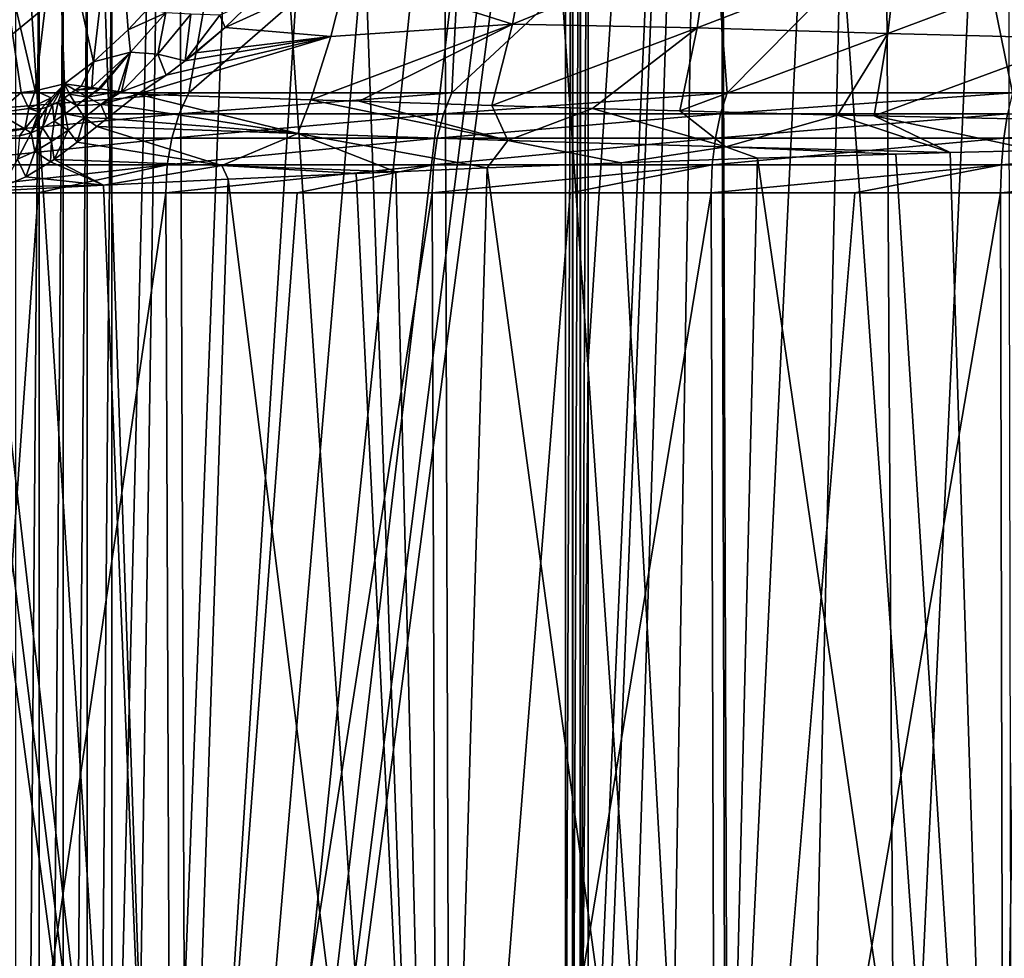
# Model space of a CAD drawing. Header units: millimetres. Extents: x -24 to 24, y 0 to 188.
# Tile 347 of 460: x -13.89 to -6.64, y 157.72 to 164.64. Entities that reach past the tile are written whole.
import ezdxf

# ---------------------------------------------------------------- set-up
doc = ezdxf.new("R2010")
doc.units = ezdxf.units.MM
doc.header["$LTSCALE"] = 58.620611
for name, color, linetype in [('112', 7, 'CONTINUOUS'), ('122', 7, 'CONTINUOUS'), ('124', 7, 'CONTINUOUS'), ('128', 7, 'CONTINUOUS'), ('130', 7, 'CONTINUOUS'), ('131', 7, 'CONTINUOUS'), ('166', 7, 'CONTINUOUS'), ('173', 7, 'CONTINUOUS'), ('177', 7, 'CONTINUOUS'), ('402', 7, 'CONTINUOUS'), ('407', 7, 'CONTINUOUS'), ('76', 7, 'CONTINUOUS'), ('77', 7, 'CONTINUOUS'), ('86', 7, 'CONTINUOUS')]:
    doc.layers.add(name, color=color, linetype=linetype)

msp = doc.modelspace()

# ---------------------------------------------------------------- linework, layer by layer
at = {"layer": '112', "color": 7, "linetype": 'CONTINUOUS'}
for points in [[(-13.1819, 165.7462, 17.9063), (-13.6092, 165.516, 17.7231), (-13.3465, 164.3288, 19.8027), (-13.1819, 165.7462, 17.9063)], [(-13.092, 164.5646, 19.8336), (-13.1819, 165.7462, 17.9063), (-13.3465, 164.3288, 19.8027), (-13.092, 164.5646, 19.8336)], [(-12.9493, 164.7166, 19.848), (-13.1819, 165.7462, 17.9063), (-13.092, 164.5646, 19.8336), (-12.9493, 164.7166, 19.848)], [(-14.0679, 165.3537, 17.5414), (-13.7771, 164.1166, 19.6021), (-13.6092, 165.516, 17.7231), (-14.0679, 165.3537, 17.5414)], [(-13.7771, 164.1166, 19.6021), (-13.561, 164.1661, 19.7647), (-13.6092, 165.516, 17.7231), (-13.7771, 164.1166, 19.6021)], [(-13.6092, 165.516, 17.7231), (-13.561, 164.1661, 19.7647), (-13.3465, 164.3288, 19.8027), (-13.6092, 165.516, 17.7231)], [(-13.7771, 164.1166, 19.6021), (-14.0679, 165.3537, 17.5414), (-13.8804, 164.103, 19.5213), (-13.7771, 164.1166, 19.6021)], [(-13.8804, 164.103, 19.5213), (-14.0679, 165.3537, 17.5414), (-13.9954, 164.0953, 19.429), (-13.8804, 164.103, 19.5213)]]:
    msp.add_3dface(points, dxfattribs=at)
at = {"layer": '122', "color": 7, "linetype": 'CONTINUOUS'}
for points in [[(-10.2603, 164.6075, 21.7646), (-10.1456, 165.2178, 21.7701), (-11.4789, 164.9925, 21.0075), (-10.2603, 164.6075, 21.7646)], [(-10.1456, 165.2178, 21.7701), (-10.2603, 164.6075, 21.7646), (-8.8075, 165.1994, 22.4412), (-10.1456, 165.2178, 21.7701)], [(-8.8075, 165.1994, 22.4412), (-10.2603, 164.6075, 21.7646), (-8.9005, 164.5806, 22.4148), (-8.8075, 165.1994, 22.4412)], [(-8.8075, 165.1994, 22.4412), (-8.9005, 164.5806, 22.4148), (-7.4226, 165.1486, 23.0138), (-8.8075, 165.1994, 22.4412)], [(-7.4226, 165.1486, 23.0138), (-8.9005, 164.5806, 22.4148), (-7.4951, 164.5385, 22.9716), (-7.4226, 165.1486, 23.0138)], [(-7.4226, 165.1486, 23.0138), (-7.4951, 164.5385, 22.9716), (-5.9925, 165.1025, 23.4868), (-7.4226, 165.1486, 23.0138)], [(-5.9925, 165.1025, 23.4868), (-7.4951, 164.5385, 22.9716), (-6.047, 164.5009, 23.4312), (-5.9925, 165.1025, 23.4868)], [(-11.5996, 164.5155, 21.0361), (-11.4789, 164.9925, 21.0075), (-12.3785, 164.5826, 20.5239), (-11.5996, 164.5155, 21.0361)], [(-12.3785, 164.5826, 20.5239), (-11.4789, 164.9925, 21.0075), (-12.1699, 164.7826, 20.6045), (-12.3785, 164.5826, 20.5239)], [(-11.5996, 164.5155, 21.0361), (-10.2603, 164.6075, 21.7646), (-11.4789, 164.9925, 21.0075), (-11.5996, 164.5155, 21.0361)], [(-12.5957, 164.3968, 20.4456), (-11.5996, 164.5155, 21.0361), (-12.3785, 164.5826, 20.5239), (-12.5957, 164.3968, 20.4456)], [(-11.3906, 164.0385, 21.3117), (-10.2603, 164.6075, 21.7646), (-11.7457, 164.0498, 21.1076), (-11.3906, 164.0385, 21.3117)], [(-11.7457, 164.0498, 21.1076), (-10.2603, 164.6075, 21.7646), (-11.5996, 164.5155, 21.0361), (-11.7457, 164.0498, 21.1076)], [(-10.4127, 164.0081, 21.8304), (-10.2603, 164.6075, 21.7646), (-11.3906, 164.0385, 21.3117), (-10.4127, 164.0081, 21.8304)], [(-10.2603, 164.6075, 21.7646), (-10.4127, 164.0081, 21.8304), (-8.9005, 164.5806, 22.4148), (-10.2603, 164.6075, 21.7646)], [(-8.9005, 164.5806, 22.4148), (-10.4127, 164.0081, 21.8304), (-9.671, 163.9861, 22.1836), (-8.9005, 164.5806, 22.4148)], [(-9.0277, 163.9679, 22.4635), (-8.9005, 164.5806, 22.4148), (-9.671, 163.9861, 22.1836), (-9.0277, 163.9679, 22.4635)], [(-8.9005, 164.5806, 22.4148), (-9.0277, 163.9679, 22.4635), (-7.4951, 164.5385, 22.9716), (-8.9005, 164.5806, 22.4148)], [(-11.7457, 164.0498, 21.1076), (-11.5996, 164.5155, 21.0361), (-13.0218, 164.0907, 20.2986), (-11.7457, 164.0498, 21.1076)], [(-13.0218, 164.0907, 20.2986), (-11.5996, 164.5155, 21.0361), (-12.8133, 164.2312, 20.3702), (-13.0218, 164.0907, 20.2986)], [(-12.8133, 164.2312, 20.3702), (-11.5996, 164.5155, 21.0361), (-12.6711, 164.3372, 20.4192), (-12.8133, 164.2312, 20.3702)], [(-12.6711, 164.3372, 20.4192), (-11.5996, 164.5155, 21.0361), (-12.5957, 164.3968, 20.4456), (-12.6711, 164.3372, 20.4192)], [(-7.4951, 164.5385, 22.9716), (-9.0277, 163.9679, 22.4635), (-7.8654, 163.9375, 22.9107), (-7.4951, 164.5385, 22.9716)], [(-7.5953, 163.931, 23.0044), (-7.4951, 164.5385, 22.9716), (-7.8654, 163.9375, 22.9107), (-7.5953, 163.931, 23.0044)], [(-7.4951, 164.5385, 22.9716), (-7.5953, 163.931, 23.0044), (-6.047, 164.5009, 23.4312), (-7.4951, 164.5385, 22.9716)], [(-6.047, 164.5009, 23.4312), (-7.5953, 163.931, 23.0044), (-6.1229, 163.899, 23.4501), (-6.047, 164.5009, 23.4312)]]:
    msp.add_3dface(points, dxfattribs=at)
at = {"layer": '124', "color": 7, "linetype": 'CONTINUOUS'}
for points in [[(-12.3785, 164.5826, 20.5239), (-12.1699, 164.7826, 20.6045), (-12.4168, 164.6726, 20.4646), (-12.3785, 164.5826, 20.5239)], [(-12.9493, 164.7166, 19.848), (-13.092, 164.5646, 19.8336), (-12.8152, 164.6899, 20.0711), (-12.9493, 164.7166, 19.848)], [(-12.8152, 164.6899, 20.0711), (-13.092, 164.5646, 19.8336), (-13.0758, 164.4013, 20.0395), (-12.8152, 164.6899, 20.0711)], [(-12.8152, 164.6899, 20.0711), (-13.0758, 164.4013, 20.0395), (-12.8726, 164.3861, 20.2434), (-12.8152, 164.6899, 20.0711)], [(-12.6301, 164.6813, 20.2785), (-12.8152, 164.6899, 20.0711), (-12.8726, 164.3861, 20.2434), (-12.6301, 164.6813, 20.2785)], [(-12.6711, 164.3372, 20.4192), (-12.6301, 164.6813, 20.2785), (-12.8726, 164.3861, 20.2434), (-12.6711, 164.3372, 20.4192)], [(-12.6301, 164.6813, 20.2785), (-12.6711, 164.3372, 20.4192), (-12.4168, 164.6726, 20.4646), (-12.6301, 164.6813, 20.2785)], [(-12.6711, 164.3372, 20.4192), (-12.3785, 164.5826, 20.5239), (-12.4168, 164.6726, 20.4646), (-12.6711, 164.3372, 20.4192)], [(-13.092, 164.5646, 19.8336), (-13.3465, 164.3288, 19.8027), (-13.0758, 164.4013, 20.0395), (-13.092, 164.5646, 19.8336)], [(-12.6711, 164.3372, 20.4192), (-12.5957, 164.3968, 20.4456), (-12.3785, 164.5826, 20.5239), (-12.6711, 164.3372, 20.4192)], [(-13.0758, 164.4013, 20.0395), (-13.3465, 164.3288, 19.8027), (-13.3609, 164.1408, 19.9977), (-13.0758, 164.4013, 20.0395)], [(-13.0758, 164.4013, 20.0395), (-13.3609, 164.1408, 19.9977), (-13.3089, 164.1333, 20.0508), (-13.0758, 164.4013, 20.0395)], [(-13.2974, 164.1316, 20.0623), (-13.0758, 164.4013, 20.0395), (-13.3089, 164.1333, 20.0508), (-13.2974, 164.1316, 20.0623)], [(-13.1665, 164.112, 20.1829), (-13.0758, 164.4013, 20.0395), (-13.2974, 164.1316, 20.0623), (-13.1665, 164.112, 20.1829)], [(-13.1409, 164.1082, 20.2046), (-13.0758, 164.4013, 20.0395), (-13.1665, 164.112, 20.1829), (-13.1409, 164.1082, 20.2046)], [(-12.8726, 164.3861, 20.2434), (-13.0758, 164.4013, 20.0395), (-13.1409, 164.1082, 20.2046), (-12.8726, 164.3861, 20.2434)], [(-13.3465, 164.3288, 19.8027), (-13.561, 164.1661, 19.7647), (-13.4374, 164.1512, 19.9142), (-13.3465, 164.3288, 19.8027)], [(-13.3609, 164.1408, 19.9977), (-13.3465, 164.3288, 19.8027), (-13.4374, 164.1512, 19.9142), (-13.3609, 164.1408, 19.9977)], [(-12.8133, 164.2312, 20.3702), (-12.8726, 164.3861, 20.2434), (-13.1409, 164.1082, 20.2046), (-12.8133, 164.2312, 20.3702)], [(-12.8133, 164.2312, 20.3702), (-12.6711, 164.3372, 20.4192), (-12.8726, 164.3861, 20.2434), (-12.8133, 164.2312, 20.3702)], [(-13.0218, 164.0907, 20.2986), (-12.8133, 164.2312, 20.3702), (-13.1409, 164.1082, 20.2046), (-13.0218, 164.0907, 20.2986)]]:
    msp.add_3dface(points, dxfattribs=at)
at = {"layer": '128', "color": 7, "linetype": 'CONTINUOUS'}
for points in [[(-13.7771, 164.1166, 19.6021), (-13.8804, 164.103, 19.5213), (-13.8229, 163.9855, 19.7053), (-13.7771, 164.1166, 19.6021)], [(-13.7771, 164.1166, 19.6021), (-13.8229, 163.9855, 19.7053), (-13.6605, 164.064, 19.7813), (-13.7771, 164.1166, 19.6021)], [(-13.561, 164.1661, 19.7647), (-13.7771, 164.1166, 19.6021), (-13.6605, 164.064, 19.7813), (-13.561, 164.1661, 19.7647)], [(-13.8804, 164.103, 19.5213), (-13.9954, 164.0953, 19.429), (-14.0583, 163.9543, 19.5332), (-13.8804, 164.103, 19.5213)], [(-13.8804, 164.103, 19.5213), (-14.0583, 163.9543, 19.5332), (-13.8229, 163.9855, 19.7053), (-13.8804, 164.103, 19.5213)], [(-13.6605, 164.064, 19.7813), (-13.8229, 163.9855, 19.7053), (-13.7334, 163.9826, 19.7891), (-13.6605, 164.064, 19.7813)], [(-13.8229, 163.9855, 19.7053), (-14.0583, 163.9543, 19.5332), (-13.8528, 163.836, 19.79), (-13.8229, 163.9855, 19.7053)], [(-13.8229, 163.9855, 19.7053), (-13.8528, 163.836, 19.79), (-13.7513, 163.9616, 19.7902), (-13.8229, 163.9855, 19.7053)], [(-13.7334, 163.9826, 19.7891), (-13.8229, 163.9855, 19.7053), (-13.7513, 163.9616, 19.7902), (-13.7334, 163.9826, 19.7891)], [(-14.0583, 163.9543, 19.5332), (-14.1013, 163.7934, 19.6168), (-13.8528, 163.836, 19.79), (-14.0583, 163.9543, 19.5332)], [(-13.8528, 163.836, 19.79), (-14.1013, 163.7934, 19.6168), (-13.892, 163.7843, 19.7865), (-13.8528, 163.836, 19.79)]]:
    msp.add_3dface(points, dxfattribs=at)
at = {"layer": '130', "color": 7, "linetype": 'CONTINUOUS'}
for points in [[(-11.842, 163.8024, 21.1283), (-13.0218, 164.0907, 20.2986), (-13.1347, 164.0031, 20.2642), (-11.842, 163.8024, 21.1283)], [(-11.7457, 164.0498, 21.1076), (-13.0218, 164.0907, 20.2986), (-11.842, 163.8024, 21.1283), (-11.7457, 164.0498, 21.1076)], [(-10.2941, 163.7503, 21.944), (-11.7457, 164.0498, 21.1076), (-11.842, 163.8024, 21.1283), (-10.2941, 163.7503, 21.944)], [(-11.3906, 164.0385, 21.3117), (-11.7457, 164.0498, 21.1076), (-10.2941, 163.7503, 21.944), (-11.3906, 164.0385, 21.3117)], [(-10.4127, 164.0081, 21.8304), (-11.3906, 164.0385, 21.3117), (-10.2941, 163.7503, 21.944), (-10.4127, 164.0081, 21.8304)], [(-13.2489, 163.9118, 20.224), (-11.842, 163.8024, 21.1283), (-13.1347, 164.0031, 20.2642), (-13.2489, 163.9118, 20.224)], [(-9.671, 163.9861, 22.1836), (-10.4127, 164.0081, 21.8304), (-10.2941, 163.7503, 21.944), (-9.671, 163.9861, 22.1836)], [(-8.6883, 163.7021, 22.6376), (-9.671, 163.9861, 22.1836), (-10.2941, 163.7503, 21.944), (-8.6883, 163.7021, 22.6376)], [(-9.0277, 163.9679, 22.4635), (-9.671, 163.9861, 22.1836), (-8.6883, 163.7021, 22.6376), (-9.0277, 163.9679, 22.4635)], [(-7.8654, 163.9375, 22.9107), (-9.0277, 163.9679, 22.4635), (-8.6883, 163.7021, 22.6376), (-7.8654, 163.9375, 22.9107)], [(-13.3224, 163.8525, 20.1947), (-11.842, 163.8024, 21.1283), (-13.2489, 163.9118, 20.224), (-13.3224, 163.8525, 20.1947)], [(-7.0352, 163.661, 23.2071), (-7.8654, 163.9375, 22.9107), (-8.6883, 163.7021, 22.6376), (-7.0352, 163.661, 23.2071)], [(-7.0352, 163.661, 23.2071), (-7.5953, 163.931, 23.0044), (-7.8654, 163.9375, 22.9107), (-7.0352, 163.661, 23.2071)], [(-7.0352, 163.661, 23.2071), (-6.3999, 163.6772, 23.3902), (-7.5953, 163.931, 23.0044), (-7.0352, 163.661, 23.2071)], [(-7.5953, 163.931, 23.0044), (-6.3999, 163.6772, 23.3902), (-6.1229, 163.899, 23.4501), (-7.5953, 163.931, 23.0044)], [(-12.4029, 163.5655, 20.8346), (-13.3224, 163.8525, 20.1947), (-13.4676, 163.7369, 20.1283), (-12.4029, 163.5655, 20.8346)], [(-11.842, 163.8024, 21.1283), (-13.3224, 163.8525, 20.1947), (-12.4029, 163.5655, 20.8346), (-11.842, 163.8024, 21.1283)], [(-11.119, 163.5199, 21.5506), (-11.842, 163.8024, 21.1283), (-12.4029, 163.5655, 20.8346), (-11.119, 163.5199, 21.5506)], [(-11.119, 163.5199, 21.5506), (-10.4464, 163.5475, 21.8846), (-11.842, 163.8024, 21.1283), (-11.119, 163.5199, 21.5506)], [(-10.4464, 163.5475, 21.8846), (-10.2941, 163.7503, 21.944), (-11.842, 163.8024, 21.1283), (-10.4464, 163.5475, 21.8846)], [(-10.4464, 163.5475, 21.8846), (-9.4604, 163.5848, 22.3285), (-10.2941, 163.7503, 21.944), (-10.4464, 163.5475, 21.8846)], [(-9.4604, 163.5848, 22.3285), (-8.6883, 163.7021, 22.6376), (-10.2941, 163.7503, 21.944), (-9.4604, 163.5848, 22.3285)], [(-13.6386, 163.6102, 20.0357), (-12.4029, 163.5655, 20.8346), (-13.4676, 163.7369, 20.1283), (-13.6386, 163.6102, 20.0357)], [(-9.4604, 163.5848, 22.3285), (-8.4561, 163.6191, 22.7279), (-8.6883, 163.7021, 22.6376), (-9.4604, 163.5848, 22.3285)], [(-8.4561, 163.6191, 22.7279), (-7.4352, 163.65, 23.082), (-8.6883, 163.7021, 22.6376), (-8.4561, 163.6191, 22.7279)], [(-7.4352, 163.65, 23.082), (-7.0352, 163.661, 23.2071), (-8.6883, 163.7021, 22.6376), (-7.4352, 163.65, 23.082)], [(-13.6643, 163.5926, 20.0205), (-13.2736, 163.4204, 20.2947), (-13.6386, 163.6102, 20.0357), (-13.6643, 163.5926, 20.0205)], [(-13.6386, 163.6102, 20.0357), (-13.2736, 163.4204, 20.2947), (-12.4029, 163.5655, 20.8346), (-13.6386, 163.6102, 20.0357)], [(-13.8471, 163.4825, 19.9048), (-13.2736, 163.4204, 20.2947), (-13.6643, 163.5926, 20.0205), (-13.8471, 163.4825, 19.9048)], [(-13.2736, 163.4204, 20.2947), (-12.3551, 163.4648, 20.8666), (-12.4029, 163.5655, 20.8346), (-13.2736, 163.4204, 20.2947)], [(-12.3551, 163.4648, 20.8666), (-11.4119, 163.5073, 21.397), (-12.4029, 163.5655, 20.8346), (-12.3551, 163.4648, 20.8666)], [(-11.4119, 163.5073, 21.397), (-11.119, 163.5199, 21.5506), (-12.4029, 163.5655, 20.8346), (-11.4119, 163.5073, 21.397)], [(-14.0183, 163.4094, 19.7874), (-13.2736, 163.4204, 20.2947), (-13.8471, 163.4825, 19.9048), (-14.0183, 163.4094, 19.7874)], [(-14.1666, 163.3748, 19.6817), (-13.2736, 163.4204, 20.2947), (-14.0183, 163.4094, 19.7874), (-14.1666, 163.3748, 19.6817)]]:
    msp.add_3dface(points, dxfattribs=at)
at = {"layer": '131', "color": 7, "linetype": 'CONTINUOUS'}
for points in [[(-13.561, 164.1661, 19.7647), (-13.6605, 164.064, 19.7813), (-13.6916, 163.9944, 19.8176), (-13.561, 164.1661, 19.7647)], [(-13.6494, 164.0123, 19.8419), (-13.561, 164.1661, 19.7647), (-13.6916, 163.9944, 19.8176), (-13.6494, 164.0123, 19.8419)], [(-13.607, 164.035, 19.8622), (-13.561, 164.1661, 19.7647), (-13.6494, 164.0123, 19.8419), (-13.607, 164.035, 19.8622)], [(-13.5649, 164.0613, 19.8786), (-13.561, 164.1661, 19.7647), (-13.607, 164.035, 19.8622), (-13.5649, 164.0613, 19.8786)], [(-13.5232, 164.0901, 19.8918), (-13.561, 164.1661, 19.7647), (-13.5649, 164.0613, 19.8786), (-13.5232, 164.0901, 19.8918)], [(-13.4374, 164.1512, 19.9142), (-13.561, 164.1661, 19.7647), (-13.4816, 164.1204, 19.9024), (-13.4374, 164.1512, 19.9142)], [(-13.4816, 164.1204, 19.9024), (-13.561, 164.1661, 19.7647), (-13.5232, 164.0901, 19.8918), (-13.4816, 164.1204, 19.9024)], [(-13.4816, 164.1204, 19.9024), (-13.5232, 164.0901, 19.8918), (-13.3922, 164.0695, 20.0294), (-13.4816, 164.1204, 19.9024)], [(-13.3609, 164.1408, 19.9977), (-13.4374, 164.1512, 19.9142), (-13.4816, 164.1204, 19.9024), (-13.3609, 164.1408, 19.9977)], [(-13.3089, 164.1333, 20.0508), (-13.3609, 164.1408, 19.9977), (-13.4816, 164.1204, 19.9024), (-13.3089, 164.1333, 20.0508)], [(-13.3089, 164.1333, 20.0508), (-13.4816, 164.1204, 19.9024), (-13.3922, 164.0695, 20.0294), (-13.3089, 164.1333, 20.0508)], [(-13.2974, 164.1316, 20.0623), (-13.3089, 164.1333, 20.0508), (-13.3922, 164.0695, 20.0294), (-13.2974, 164.1316, 20.0623)], [(-13.1665, 164.112, 20.1829), (-13.2974, 164.1316, 20.0623), (-13.3922, 164.0695, 20.0294), (-13.1665, 164.112, 20.1829)], [(-13.2936, 164.0158, 20.1443), (-13.1665, 164.112, 20.1829), (-13.3922, 164.0695, 20.0294), (-13.2936, 164.0158, 20.1443)], [(-13.1409, 164.1082, 20.2046), (-13.1665, 164.112, 20.1829), (-13.2936, 164.0158, 20.1443), (-13.1409, 164.1082, 20.2046)], [(-13.6605, 164.064, 19.7813), (-13.7334, 163.9826, 19.7891), (-13.6916, 163.9944, 19.8176), (-13.6605, 164.064, 19.7813)], [(-13.5649, 164.0613, 19.8786), (-13.607, 164.035, 19.8622), (-13.5557, 163.9465, 19.9745), (-13.5649, 164.0613, 19.8786)], [(-13.5232, 164.0901, 19.8918), (-13.5649, 164.0613, 19.8786), (-13.474, 164.0066, 20.0045), (-13.5232, 164.0901, 19.8918)], [(-13.5649, 164.0613, 19.8786), (-13.5557, 163.9465, 19.9745), (-13.474, 164.0066, 20.0045), (-13.5649, 164.0613, 19.8786)], [(-13.5232, 164.0901, 19.8918), (-13.474, 164.0066, 20.0045), (-13.3922, 164.0695, 20.0294), (-13.5232, 164.0901, 19.8918)], [(-13.474, 164.0066, 20.0045), (-13.2936, 164.0158, 20.1443), (-13.3922, 164.0695, 20.0294), (-13.474, 164.0066, 20.0045)], [(-13.0218, 164.0907, 20.2986), (-13.1409, 164.1082, 20.2046), (-13.2936, 164.0158, 20.1443), (-13.0218, 164.0907, 20.2986)], [(-13.1347, 164.0031, 20.2642), (-13.0218, 164.0907, 20.2986), (-13.2936, 164.0158, 20.1443), (-13.1347, 164.0031, 20.2642)], [(-13.6916, 163.9944, 19.8176), (-13.7334, 163.9826, 19.7891), (-13.8067, 163.8071, 19.844), (-13.6916, 163.9944, 19.8176)], [(-13.6916, 163.9944, 19.8176), (-13.8067, 163.8071, 19.844), (-13.7222, 163.8436, 19.8945), (-13.6916, 163.9944, 19.8176)], [(-13.7334, 163.9826, 19.7891), (-13.7513, 163.9616, 19.7902), (-13.8067, 163.8071, 19.844), (-13.7334, 163.9826, 19.7891)], [(-13.6494, 164.0123, 19.8419), (-13.6916, 163.9944, 19.8176), (-13.7222, 163.8436, 19.8945), (-13.6494, 164.0123, 19.8419)], [(-13.6494, 164.0123, 19.8419), (-13.7222, 163.8436, 19.8945), (-13.6383, 163.8913, 19.9381), (-13.6494, 164.0123, 19.8419)], [(-13.607, 164.035, 19.8622), (-13.6494, 164.0123, 19.8419), (-13.6383, 163.8913, 19.9381), (-13.607, 164.035, 19.8622)], [(-13.607, 164.035, 19.8622), (-13.6383, 163.8913, 19.9381), (-13.5557, 163.9465, 19.9745), (-13.607, 164.035, 19.8622)], [(-13.5557, 163.9465, 19.9745), (-13.4149, 163.9195, 20.102), (-13.474, 164.0066, 20.0045), (-13.5557, 163.9465, 19.9745)], [(-13.4149, 163.9195, 20.102), (-13.2936, 164.0158, 20.1443), (-13.474, 164.0066, 20.0045), (-13.4149, 163.9195, 20.102)], [(-13.4149, 163.9195, 20.102), (-13.2489, 163.9118, 20.224), (-13.2936, 164.0158, 20.1443), (-13.4149, 163.9195, 20.102)], [(-13.2489, 163.9118, 20.224), (-13.1347, 164.0031, 20.2642), (-13.2936, 164.0158, 20.1443), (-13.2489, 163.9118, 20.224)], [(-13.7513, 163.9616, 19.7902), (-13.8528, 163.836, 19.79), (-13.8067, 163.8071, 19.844), (-13.7513, 163.9616, 19.7902)], [(-13.6383, 163.8913, 19.9381), (-13.5353, 163.8269, 20.0512), (-13.5557, 163.9465, 19.9745), (-13.6383, 163.8913, 19.9381)], [(-13.5353, 163.8269, 20.0512), (-13.4149, 163.9195, 20.102), (-13.5557, 163.9465, 19.9745), (-13.5353, 163.8269, 20.0512)], [(-13.5353, 163.8269, 20.0512), (-13.4676, 163.7369, 20.1283), (-13.4149, 163.9195, 20.102), (-13.5353, 163.8269, 20.0512)], [(-13.4676, 163.7369, 20.1283), (-13.3224, 163.8525, 20.1947), (-13.4149, 163.9195, 20.102), (-13.4676, 163.7369, 20.1283)], [(-13.3224, 163.8525, 20.1947), (-13.2489, 163.9118, 20.224), (-13.4149, 163.9195, 20.102), (-13.3224, 163.8525, 20.1947)], [(-13.8528, 163.836, 19.79), (-13.892, 163.7843, 19.7865), (-13.8067, 163.8071, 19.844), (-13.8528, 163.836, 19.79)], [(-13.8067, 163.8071, 19.844), (-13.781, 163.6679, 19.92), (-13.7222, 163.8436, 19.8945), (-13.8067, 163.8071, 19.844)], [(-13.781, 163.6679, 19.92), (-13.657, 163.7415, 19.9906), (-13.7222, 163.8436, 19.8945), (-13.781, 163.6679, 19.92)], [(-13.7222, 163.8436, 19.8945), (-13.657, 163.7415, 19.9906), (-13.6383, 163.8913, 19.9381), (-13.7222, 163.8436, 19.8945)], [(-13.657, 163.7415, 19.9906), (-13.5353, 163.8269, 20.0512), (-13.6383, 163.8913, 19.9381), (-13.657, 163.7415, 19.9906)], [(-13.657, 163.7415, 19.9906), (-13.6386, 163.6102, 20.0357), (-13.5353, 163.8269, 20.0512), (-13.657, 163.7415, 19.9906)], [(-13.6386, 163.6102, 20.0357), (-13.4676, 163.7369, 20.1283), (-13.5353, 163.8269, 20.0512), (-13.6386, 163.6102, 20.0357)], [(-13.892, 163.7843, 19.7865), (-13.9071, 163.6121, 19.8402), (-13.8067, 163.8071, 19.844), (-13.892, 163.7843, 19.7865)], [(-13.9071, 163.6121, 19.8402), (-13.781, 163.6679, 19.92), (-13.8067, 163.8071, 19.844), (-13.9071, 163.6121, 19.8402)], [(-13.781, 163.6679, 19.92), (-13.6643, 163.5926, 20.0205), (-13.657, 163.7415, 19.9906), (-13.781, 163.6679, 19.92)], [(-13.6643, 163.5926, 20.0205), (-13.6386, 163.6102, 20.0357), (-13.657, 163.7415, 19.9906), (-13.6643, 163.5926, 20.0205)], [(-14.0183, 163.4094, 19.7874), (-13.8471, 163.4825, 19.9048), (-13.9071, 163.6121, 19.8402), (-14.0183, 163.4094, 19.7874)], [(-13.9071, 163.6121, 19.8402), (-13.8471, 163.4825, 19.9048), (-13.781, 163.6679, 19.92), (-13.9071, 163.6121, 19.8402)], [(-13.8471, 163.4825, 19.9048), (-13.6643, 163.5926, 20.0205), (-13.781, 163.6679, 19.92), (-13.8471, 163.4825, 19.9048)]]:
    msp.add_3dface(points, dxfattribs=at)
at = {"layer": '166', "color": 7, "linetype": 'CONTINUOUS'}
for points in [[(-13.2133, 165.5611, 196.9232), (-12.7813, 171.9163, 217.0601), (-13.2133, 154.3874, 161.4849), (-13.2133, 165.5611, 196.9232)], [(-13.2133, 143.4601, 126.8278), (-13.2133, 154.3874, 161.4849), (-12.7813, 171.9163, 217.0601), (-13.2133, 143.4601, 126.8278)], [(-12.1365, 171.5253, 215.7921), (-13.2133, 143.4601, 126.8278), (-12.7813, 171.9163, 217.0601), (-12.1365, 171.5253, 215.7921)], [(-11.454, 171.1226, 214.487), (-13.2133, 143.4601, 126.8278), (-12.1365, 171.5253, 215.7921), (-11.454, 171.1226, 214.487)], [(-10.8887, 170.7023, 213.132), (-13.2133, 143.4601, 126.8278), (-11.454, 171.1226, 214.487), (-10.8887, 170.7023, 213.132)], [(-10.4448, 170.2677, 211.7372), (-13.2133, 143.4601, 126.8278), (-10.8887, 170.7023, 213.132), (-10.4448, 170.2677, 211.7372)], [(-10.1255, 169.8219, 210.312), (-13.2133, 143.4601, 126.8278), (-10.4448, 170.2677, 211.7372), (-10.1255, 169.8219, 210.312)], [(-9.9331, 169.3684, 208.8669), (-13.2133, 143.4601, 126.8278), (-10.1255, 169.8219, 210.312), (-9.9331, 169.3684, 208.8669)], [(-9.8688, 168.9103, 207.412), (-13.2133, 143.4601, 126.8278), (-9.9331, 169.3684, 208.8669), (-9.8688, 168.9103, 207.412)], [(-9.8686, 155.2258, 164.0102), (-13.2133, 143.4601, 126.8278), (-9.8688, 168.9103, 207.412), (-9.8686, 155.2258, 164.0102)]]:
    msp.add_3dface(points, dxfattribs=at)
at = {"layer": '173', "color": 7, "linetype": 'CONTINUOUS'}
for points in [[(-8.751, 178.1862, 244.4869), (-6.5691, 147.3664, 254.657), (-6.6285, 178.4128, 245.1593), (-8.751, 178.1862, 244.4869)], [(-10.7993, 177.8986, 243.6319), (-8.6714, 147.1545, 253.985), (-8.751, 178.1862, 244.4869), (-10.7993, 177.8986, 243.6319)], [(-8.6714, 147.1545, 253.985), (-6.5691, 147.3664, 254.657), (-8.751, 178.1862, 244.4869), (-8.6714, 147.1545, 253.985)], [(-11.7903, 177.7329, 243.1381), (-10.6996, 146.8852, 253.1309), (-10.7993, 177.8986, 243.6319), (-11.7903, 177.7329, 243.1381)], [(-10.6996, 146.8852, 253.1309), (-8.6714, 147.1545, 253.985), (-10.7993, 177.8986, 243.6319), (-10.6996, 146.8852, 253.1309)], [(-12.7562, 177.553, 242.6013), (-10.6996, 146.8852, 253.1309), (-11.7903, 177.7329, 243.1381), (-12.7562, 177.553, 242.6013)], [(-13.695, 177.3595, 242.0229), (-12.6366, 146.5608, 252.1019), (-12.7562, 177.553, 242.6013), (-13.695, 177.3595, 242.0229)], [(-12.6366, 146.5608, 252.1019), (-10.6996, 146.8852, 253.1309), (-12.7562, 177.553, 242.6013), (-12.6366, 146.5608, 252.1019)], [(-14.6047, 177.1528, 241.4039), (-12.6366, 146.5608, 252.1019), (-13.695, 177.3595, 242.0229), (-14.6047, 177.1528, 241.4039)], [(-14.4658, 146.184, 250.9069), (-12.6366, 146.5608, 252.1019), (-14.6047, 177.1528, 241.4039), (-14.4658, 146.184, 250.9069)]]:
    msp.add_3dface(points, dxfattribs=at)
at = {"layer": '177', "color": 7, "linetype": 'CONTINUOUS'}
for points in [[(-13.9202, 143.344, 126.864), (-13.9205, 165.445, 196.9598), (-13.7478, 165.4938, 196.9444), (-13.9202, 143.344, 126.864)], [(-13.7476, 143.3927, 126.8486), (-13.9202, 143.344, 126.864), (-13.7478, 165.4938, 196.9444), (-13.7476, 143.3927, 126.8486)], [(-13.7476, 143.3927, 126.8486), (-13.7478, 165.4938, 196.9444), (-13.5716, 165.5295, 196.9331), (-13.7476, 143.3927, 126.8486)], [(-13.5715, 143.4284, 126.8374), (-13.7476, 143.3927, 126.8486), (-13.5716, 165.5295, 196.9331), (-13.5715, 143.4284, 126.8374)], [(-13.5715, 143.4284, 126.8374), (-13.5716, 165.5295, 196.9331), (-13.3931, 165.552, 196.926), (-13.5715, 143.4284, 126.8374)], [(-13.3931, 143.4509, 126.8303), (-13.5715, 143.4284, 126.8374), (-13.3931, 165.552, 196.926), (-13.3931, 143.4509, 126.8303)], [(-13.3931, 143.4509, 126.8303), (-13.2133, 165.5611, 196.9232), (-13.2133, 154.3874, 161.4849), (-13.3931, 143.4509, 126.8303)], [(-13.2133, 165.5611, 196.9232), (-13.3931, 143.4509, 126.8303), (-13.3931, 165.552, 196.926), (-13.2133, 165.5611, 196.9232)]]:
    msp.add_3dface(points, dxfattribs=at)
at = {"layer": '402', "color": 7, "linetype": 'CONTINUOUS'}
for points in [[(-6.3186, 177.3007, 233.7571), (-7.4334, 153.42, 158.0432), (-7.5753, 177.0696, 233.0537), (-6.3186, 177.3007, 233.7571)], [(-6.6591, 153.1785, 157.2589), (-7.4334, 153.42, 158.0432), (-6.3186, 177.3007, 233.7571), (-6.6591, 153.1785, 157.2589)], [(-5.7947, 152.9656, 156.5655), (-6.6591, 153.1785, 157.2589), (-6.3186, 177.3007, 233.7571), (-5.7947, 152.9656, 156.5655)], [(-7.5753, 177.0696, 233.0537), (-8.6711, 153.9762, 159.8411), (-8.7462, 176.7988, 232.2273), (-7.5753, 177.0696, 233.0537)], [(-8.1071, 153.687, 158.9079), (-8.6711, 153.9762, 159.8411), (-7.5753, 177.0696, 233.0537), (-8.1071, 153.687, 158.9079)], [(-7.4334, 153.42, 158.0432), (-8.1071, 153.687, 158.9079), (-7.5753, 177.0696, 233.0537), (-7.4334, 153.42, 158.0432)], [(-9.7027, 168.9601, 207.3964), (-8.7462, 176.7988, 232.2273), (-9.7026, 162.1178, 185.6954), (-9.7027, 168.9601, 207.3964)], [(-8.7462, 176.7988, 232.2273), (-9.7025, 155.2755, 163.9945), (-9.7026, 162.1178, 185.6954), (-8.7462, 176.7988, 232.2273)], [(-9.6371, 154.9379, 162.9215), (-9.7025, 155.2755, 163.9945), (-8.7462, 176.7988, 232.2273), (-9.6371, 154.9379, 162.9215)], [(-9.4413, 154.6057, 161.8616), (-9.6371, 154.9379, 162.9215), (-8.7462, 176.7988, 232.2273), (-9.4413, 154.6057, 161.8616)], [(-9.1179, 154.2837, 160.8301), (-9.4413, 154.6057, 161.8616), (-8.7462, 176.7988, 232.2273), (-9.1179, 154.2837, 160.8301)], [(-8.6711, 153.9762, 159.8411), (-9.1179, 154.2837, 160.8301), (-8.7462, 176.7988, 232.2273), (-8.6711, 153.9762, 159.8411)]]:
    msp.add_3dface(points, dxfattribs=at)
at = {"layer": '407', "color": 7, "linetype": 'CONTINUOUS'}
for points in [[(-9.8686, 155.2258, 164.0102), (-9.8688, 168.9103, 207.412), (-9.8172, 168.9372, 207.4036), (-9.8686, 155.2258, 164.0102)], [(-9.817, 155.2527, 164.0017), (-9.8686, 155.2258, 164.0102), (-9.8172, 168.9372, 207.4036), (-9.817, 155.2527, 164.0017)], [(-9.817, 155.2527, 164.0017), (-9.8172, 168.9372, 207.4036), (-9.8153, 168.938, 207.4033), (-9.817, 155.2527, 164.0017)], [(-9.8146, 155.2537, 164.0014), (-9.817, 155.2527, 164.0017), (-9.8153, 168.938, 207.4033), (-9.8146, 155.2537, 164.0014)], [(-9.8146, 155.2537, 164.0014), (-9.8153, 168.938, 207.4033), (-9.7611, 168.954, 207.3983), (-9.8146, 155.2537, 164.0014)], [(-9.761, 155.2695, 163.9964), (-9.8146, 155.2537, 164.0014), (-9.7611, 168.954, 207.3983), (-9.761, 155.2695, 163.9964)], [(-9.761, 155.2695, 163.9964), (-9.7611, 168.954, 207.3983), (-9.7585, 168.9546, 207.3981), (-9.761, 155.2695, 163.9964)], [(-9.758, 155.2701, 163.9963), (-9.761, 155.2695, 163.9964), (-9.7585, 168.9546, 207.3981), (-9.758, 155.2701, 163.9963)], [(-9.7027, 168.9601, 207.3964), (-9.758, 155.2701, 163.9963), (-9.7585, 168.9546, 207.3981), (-9.7027, 168.9601, 207.3964)], [(-9.758, 155.2701, 163.9963), (-9.7027, 168.9601, 207.3964), (-9.7026, 162.1178, 185.6954), (-9.758, 155.2701, 163.9963)], [(-9.7025, 155.2755, 163.9945), (-9.758, 155.2701, 163.9963), (-9.7026, 162.1178, 185.6954), (-9.7025, 155.2755, 163.9945)]]:
    msp.add_3dface(points, dxfattribs=at)
at = {"layer": '76', "color": 7, "linetype": 'CONTINUOUS'}
for points in [[(-7.0352, 163.661, 23.2071), (-6.6363, 151.1, 23.3243), (-6.3999, 163.6772, 23.3902), (-7.0352, 163.661, 23.2071)], [(-6.6363, 151.1, 23.3243), (-4.4559, 151.1, 23.8371), (-6.3999, 163.6772, 23.3902), (-6.6363, 151.1, 23.3243)], [(-9.4604, 163.5848, 22.3285), (-8.7601, 151.1, 22.6125), (-8.4561, 163.6191, 22.7279), (-9.4604, 163.5848, 22.3285)], [(-8.7601, 151.1, 22.6125), (-6.6363, 151.1, 23.3243), (-8.4561, 163.6191, 22.7279), (-8.7601, 151.1, 22.6125)], [(-8.4561, 163.6191, 22.7279), (-6.6363, 151.1, 23.3243), (-7.4352, 163.65, 23.082), (-8.4561, 163.6191, 22.7279)], [(-7.4352, 163.65, 23.082), (-6.6363, 151.1, 23.3243), (-7.0352, 163.661, 23.2071), (-7.4352, 163.65, 23.082)], [(-11.119, 163.5199, 21.5506), (-10.8092, 151.1, 21.7077), (-10.4464, 163.5475, 21.8846), (-11.119, 163.5199, 21.5506)], [(-10.8092, 151.1, 21.7077), (-8.7601, 151.1, 22.6125), (-10.4464, 163.5475, 21.8846), (-10.8092, 151.1, 21.7077)], [(-10.4464, 163.5475, 21.8846), (-8.7601, 151.1, 22.6125), (-9.4604, 163.5848, 22.3285), (-10.4464, 163.5475, 21.8846)], [(-13.2736, 163.4204, 20.2947), (-12.766, 151.1, 20.6178), (-12.3551, 163.4648, 20.8666), (-13.2736, 163.4204, 20.2947)], [(-12.766, 151.1, 20.6178), (-10.8092, 151.1, 21.7077), (-12.3551, 163.4648, 20.8666), (-12.766, 151.1, 20.6178)], [(-12.3551, 163.4648, 20.8666), (-10.8092, 151.1, 21.7077), (-11.4119, 163.5073, 21.397), (-12.3551, 163.4648, 20.8666)], [(-11.4119, 163.5073, 21.397), (-10.8092, 151.1, 21.7077), (-11.119, 163.5199, 21.5506), (-11.4119, 163.5073, 21.397)], [(-14.1666, 163.3748, 19.6817), (-12.766, 151.1, 20.6178), (-13.2736, 163.4204, 20.2947), (-14.1666, 163.3748, 19.6817)], [(-13.7561, 163.3645, -19.9708), (-14.6139, 151.1, -19.3519), (-14.6675, 163.3645, -19.3113), (-13.7561, 163.3645, -19.9708)], [(-14.6139, 151.1, 19.3519), (-12.766, 151.1, 20.6178), (-14.4059, 163.3645, 19.5072), (-14.6139, 151.1, 19.3519)], [(-12.766, 151.1, -20.6178), (-14.6139, 151.1, -19.3519), (-12.815, 163.3645, -20.5873), (-12.766, 151.1, -20.6178)], [(-12.815, 163.3645, -20.5873), (-14.6139, 151.1, -19.3519), (-13.7561, 163.3645, -19.9708), (-12.815, 163.3645, -20.5873)], [(-14.4059, 163.3645, 19.5072), (-12.766, 151.1, 20.6178), (-14.2852, 163.3671, 19.5958), (-14.4059, 163.3645, 19.5072)], [(-14.2852, 163.3671, 19.5958), (-12.766, 151.1, 20.6178), (-14.1666, 163.3748, 19.6817), (-14.2852, 163.3671, 19.5958)], [(-11.8463, 163.3645, -21.1596), (-12.766, 151.1, -20.6178), (-12.815, 163.3645, -20.5873), (-11.8463, 163.3645, -21.1596)], [(-10.8092, 151.1, -21.7077), (-12.766, 151.1, -20.6178), (-10.8522, 163.3645, -21.6862), (-10.8092, 151.1, -21.7077)], [(-10.8522, 163.3645, -21.6862), (-12.766, 151.1, -20.6178), (-11.8463, 163.3645, -21.1596), (-10.8522, 163.3645, -21.6862)], [(-9.8346, 163.3645, -22.1662), (-10.8092, 151.1, -21.7077), (-10.8522, 163.3645, -21.6862), (-9.8346, 163.3645, -22.1662)], [(-8.7601, 151.1, -22.6125), (-10.8092, 151.1, -21.7077), (-8.796, 163.3645, -22.5985), (-8.7601, 151.1, -22.6125)], [(-8.796, 163.3645, -22.5985), (-10.8092, 151.1, -21.7077), (-9.8346, 163.3645, -22.1662), (-8.796, 163.3645, -22.5985)], [(-7.7383, 163.3645, -22.9822), (-8.7601, 151.1, -22.6125), (-8.796, 163.3645, -22.5985), (-7.7383, 163.3645, -22.9822)], [(-6.6363, 151.1, -23.3243), (-8.7601, 151.1, -22.6125), (-6.6641, 163.3645, -23.3164), (-6.6363, 151.1, -23.3243)], [(-6.6641, 163.3645, -23.3164), (-8.7601, 151.1, -22.6125), (-7.7383, 163.3645, -22.9822), (-6.6641, 163.3645, -23.3164)], [(-5.5754, 163.3645, -23.6004), (-6.6363, 151.1, -23.3243), (-6.6641, 163.3645, -23.3164), (-5.5754, 163.3645, -23.6004)]]:
    msp.add_3dface(points, dxfattribs=at)
at = {"layer": '77', "color": 7, "linetype": 'CONTINUOUS'}
for points in [[(-13.9409, 165.866, -16.822), (-12.3317, 165.866, -18.0349), (-14.4718, 164.101, -19.0537), (-13.9409, 165.866, -16.822)], [(-14.4718, 164.101, -19.0537), (-12.3317, 165.866, -18.0349), (-12.644, 164.101, -20.3127), (-14.4718, 164.101, -19.0537)], [(-12.3317, 165.866, -18.0349), (-10.6176, 165.866, -19.0944), (-12.644, 164.101, -20.3127), (-12.3317, 165.866, -18.0349)], [(-12.644, 164.101, -20.3127), (-10.6176, 165.866, -19.0944), (-10.7073, 164.101, -21.3969), (-12.644, 164.101, -20.3127)], [(-10.6176, 165.866, -19.0944), (-8.8131, 165.866, -19.9914), (-10.7073, 164.101, -21.3969), (-10.6176, 165.866, -19.0944)], [(-10.7073, 164.101, -21.3969), (-8.8131, 165.866, -19.9914), (-8.6786, 164.101, -22.297), (-10.7073, 164.101, -21.3969)], [(-8.8131, 165.866, -19.9914), (-6.9337, 165.866, -20.7184), (-8.6786, 164.101, -22.297), (-8.8131, 165.866, -19.9914)], [(-8.6786, 164.101, -22.297), (-6.9337, 165.866, -20.7184), (-6.5751, 164.101, -23.0053), (-8.6786, 164.101, -22.297)], [(-6.9337, 165.866, -20.7184), (-4.9953, 165.866, -21.2691), (-6.5751, 164.101, -23.0053), (-6.9337, 165.866, -20.7184)]]:
    msp.add_3dface(points, dxfattribs=at)
at = {"layer": '86', "color": 7, "linetype": 'CONTINUOUS'}
for points in [[(-14.4718, 164.101, -19.0537), (-12.644, 164.101, -20.3127), (-14.5546, 163.9462, -19.1627), (-14.4718, 164.101, -19.0537)], [(-14.5546, 163.9462, -19.1627), (-12.644, 164.101, -20.3127), (-12.7163, 163.9462, -20.4289), (-14.5546, 163.9462, -19.1627)], [(-12.644, 164.101, -20.3127), (-10.7073, 164.101, -21.3969), (-12.7163, 163.9462, -20.4289), (-12.644, 164.101, -20.3127)], [(-12.7163, 163.9462, -20.4289), (-10.7073, 164.101, -21.3969), (-10.7686, 163.9462, -21.5194), (-12.7163, 163.9462, -20.4289)], [(-10.7073, 164.101, -21.3969), (-8.6786, 164.101, -22.297), (-10.7686, 163.9462, -21.5194), (-10.7073, 164.101, -21.3969)], [(-10.7686, 163.9462, -21.5194), (-8.6786, 164.101, -22.297), (-8.7282, 163.9462, -22.4246), (-10.7686, 163.9462, -21.5194)], [(-8.6786, 164.101, -22.297), (-6.5751, 164.101, -23.0053), (-8.7282, 163.9462, -22.4246), (-8.6786, 164.101, -22.297)], [(-8.7282, 163.9462, -22.4246), (-6.5751, 164.101, -23.0053), (-6.6127, 163.9462, -23.1369), (-8.7282, 163.9462, -22.4246)], [(-14.5546, 163.9462, -19.1627), (-12.7163, 163.9462, -20.4289), (-14.6165, 163.7665, -19.2441), (-14.5546, 163.9462, -19.1627)], [(-14.6165, 163.7665, -19.2441), (-12.7163, 163.9462, -20.4289), (-12.7704, 163.7665, -20.5157), (-14.6165, 163.7665, -19.2441)], [(-12.7163, 163.9462, -20.4289), (-10.7686, 163.9462, -21.5194), (-12.7704, 163.7665, -20.5157), (-12.7163, 163.9462, -20.4289)], [(-12.7704, 163.7665, -20.5157), (-10.7686, 163.9462, -21.5194), (-10.8144, 163.7665, -21.6108), (-12.7704, 163.7665, -20.5157)], [(-10.7686, 163.9462, -21.5194), (-8.7282, 163.9462, -22.4246), (-10.8144, 163.7665, -21.6108), (-10.7686, 163.9462, -21.5194)], [(-10.8144, 163.7665, -21.6108), (-8.7282, 163.9462, -22.4246), (-8.7653, 163.7665, -22.5199), (-10.8144, 163.7665, -21.6108)], [(-8.7282, 163.9462, -22.4246), (-6.6127, 163.9462, -23.1369), (-8.7653, 163.7665, -22.5199), (-8.7282, 163.9462, -22.4246)], [(-8.7653, 163.7665, -22.5199), (-6.6127, 163.9462, -23.1369), (-6.6408, 163.7665, -23.2353), (-8.7653, 163.7665, -22.5199)], [(-6.6127, 163.9462, -23.1369), (-4.4403, 163.9462, -23.6501), (-6.6408, 163.7665, -23.2353), (-6.6127, 163.9462, -23.1369)], [(-6.6408, 163.7665, -23.2353), (-4.4403, 163.9462, -23.6501), (-4.4592, 163.7665, -23.7506), (-6.6408, 163.7665, -23.2353)], [(-14.6165, 163.7665, -19.2441), (-12.7704, 163.7665, -20.5157), (-14.6547, 163.5696, -19.2944), (-14.6165, 163.7665, -19.2441)], [(-14.6547, 163.5696, -19.2944), (-12.7704, 163.7665, -20.5157), (-12.8037, 163.5696, -20.5693), (-14.6547, 163.5696, -19.2944)], [(-12.7704, 163.7665, -20.5157), (-10.8144, 163.7665, -21.6108), (-12.8037, 163.5696, -20.5693), (-12.7704, 163.7665, -20.5157)], [(-12.8037, 163.5696, -20.5693), (-10.8144, 163.7665, -21.6108), (-10.8426, 163.5696, -21.6673), (-12.8037, 163.5696, -20.5693)], [(-10.8144, 163.7665, -21.6108), (-8.7653, 163.7665, -22.5199), (-10.8426, 163.5696, -21.6673), (-10.8144, 163.7665, -21.6108)], [(-10.8426, 163.5696, -21.6673), (-8.7653, 163.7665, -22.5199), (-8.7882, 163.5696, -22.5787), (-10.8426, 163.5696, -21.6673)], [(-8.7653, 163.7665, -22.5199), (-6.6408, 163.7665, -23.2353), (-8.7882, 163.5696, -22.5787), (-8.7653, 163.7665, -22.5199)], [(-8.7882, 163.5696, -22.5787), (-6.6408, 163.7665, -23.2353), (-6.6582, 163.5696, -23.2959), (-8.7882, 163.5696, -22.5787)], [(-6.6408, 163.7665, -23.2353), (-4.4592, 163.7665, -23.7506), (-6.6582, 163.5696, -23.2959), (-6.6408, 163.7665, -23.2353)], [(-6.6582, 163.5696, -23.2959), (-4.4592, 163.7665, -23.7506), (-4.4709, 163.5696, -23.8127), (-6.6582, 163.5696, -23.2959)], [(-13.7561, 163.3645, -19.9708), (-14.6675, 163.3645, -19.3113), (-12.8037, 163.5696, -20.5693), (-13.7561, 163.3645, -19.9708)], [(-14.6675, 163.3645, -19.3113), (-14.6547, 163.5696, -19.2944), (-12.8037, 163.5696, -20.5693), (-14.6675, 163.3645, -19.3113)], [(-12.815, 163.3645, -20.5873), (-13.7561, 163.3645, -19.9708), (-12.8037, 163.5696, -20.5693), (-12.815, 163.3645, -20.5873)], [(-11.8463, 163.3645, -21.1596), (-12.815, 163.3645, -20.5873), (-10.8426, 163.5696, -21.6673), (-11.8463, 163.3645, -21.1596)], [(-12.815, 163.3645, -20.5873), (-12.8037, 163.5696, -20.5693), (-10.8426, 163.5696, -21.6673), (-12.815, 163.3645, -20.5873)], [(-10.8522, 163.3645, -21.6862), (-11.8463, 163.3645, -21.1596), (-10.8426, 163.5696, -21.6673), (-10.8522, 163.3645, -21.6862)], [(-9.8346, 163.3645, -22.1662), (-10.8522, 163.3645, -21.6862), (-8.7882, 163.5696, -22.5787), (-9.8346, 163.3645, -22.1662)], [(-10.8522, 163.3645, -21.6862), (-10.8426, 163.5696, -21.6673), (-8.7882, 163.5696, -22.5787), (-10.8522, 163.3645, -21.6862)], [(-8.796, 163.3645, -22.5985), (-9.8346, 163.3645, -22.1662), (-8.7882, 163.5696, -22.5787), (-8.796, 163.3645, -22.5985)], [(-7.7383, 163.3645, -22.9822), (-8.796, 163.3645, -22.5985), (-6.6582, 163.5696, -23.2959), (-7.7383, 163.3645, -22.9822)], [(-8.796, 163.3645, -22.5985), (-8.7882, 163.5696, -22.5787), (-6.6582, 163.5696, -23.2959), (-8.796, 163.3645, -22.5985)], [(-6.6641, 163.3645, -23.3164), (-7.7383, 163.3645, -22.9822), (-6.6582, 163.5696, -23.2959), (-6.6641, 163.3645, -23.3164)], [(-5.5754, 163.3645, -23.6004), (-6.6641, 163.3645, -23.3164), (-4.4709, 163.5696, -23.8127), (-5.5754, 163.3645, -23.6004)], [(-6.6641, 163.3645, -23.3164), (-6.6582, 163.5696, -23.2959), (-4.4709, 163.5696, -23.8127), (-6.6641, 163.3645, -23.3164)]]:
    msp.add_3dface(points, dxfattribs=at)

doc.saveas('drawing.dxf')
